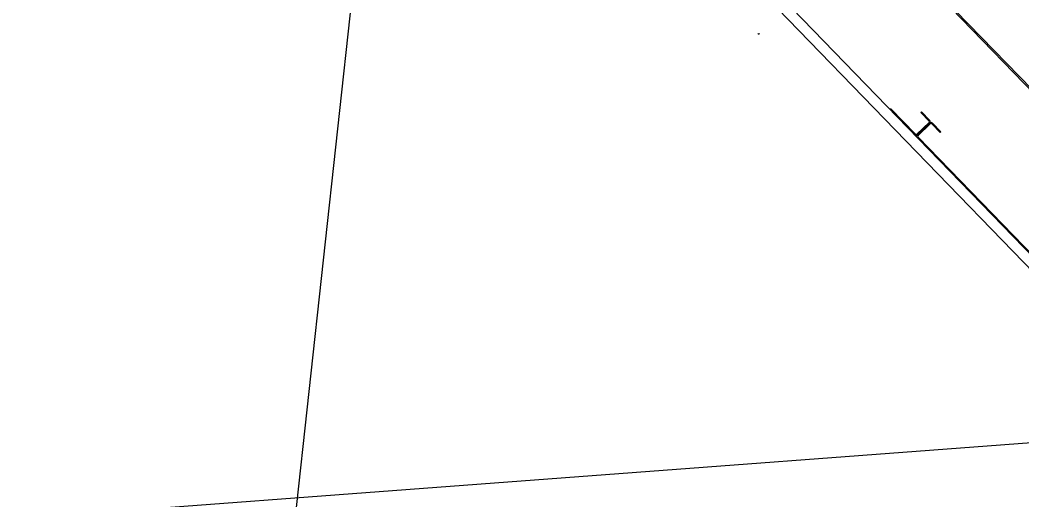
# Model space of a CAD drawing. Extents: x 468143 to 491361, y 1438528 to 1468730.
# Drawn here: x 490339.243 to 490343.96, y 1467627.245 to 1467629.506 of the extents above; entities that cross this region are included whole.
import ezdxf

# ---------------------------------------------------------------- set-up
doc = ezdxf.new("R2010")
doc.units = 0
doc.layers.add('Xreference_dp', color=7, linetype='Continuous')

msp = doc.modelspace()

# ---------------------------------------------------------------- linework, layer by layer
at = {"layer": 'Xreference_dp'}
for p, q in [((490340.6937, 1467632.5924), (490345.5037, 1467627.6224)), ((490340.6937, 1467632.5924), (490345.5037, 1467627.6224)), ((490340.6987, 1467632.5972), (490345.5087, 1467627.6272)), ((490340.6987, 1467632.5972), (490345.5087, 1467627.6272)), ((490340.9762, 1467631.5258), (490344.7995, 1467627.5754)), ((490340.9762, 1467631.5258), (490344.7995, 1467627.5754)), ((490340.0921, 1467623.0751), (490341.0051, 1467631.4252)), ((490340.0921, 1467623.0751), (490341.0051, 1467631.4252)), ((490341.0051, 1467631.4252), (490344.7364, 1467627.5699)), ((490341.0051, 1467631.4252), (490344.7364, 1467627.5699)), ((490343.4581, 1467628.9675), (490343.3407, 1467629.0889)), ((490343.4581, 1467628.9675), (490343.3407, 1467629.0889)), ((490343.4865, 1467629.0735), (490343.4835, 1467629.0705)), ((490343.4865, 1467629.0735), (490343.4835, 1467629.0705)), ((490343.5227, 1467629.03), (490343.4835, 1467629.0705)), ((490343.5227, 1467629.03), (490343.4835, 1467629.0705)), ((490343.5258, 1467629.033), (490343.4865, 1467629.0735)), ((490343.5258, 1467629.033), (490343.4865, 1467629.0735)), ((490343.4651, 1467628.9674), (490343.5226, 1467629.0231)), ((490343.4651, 1467628.9674), (490343.5226, 1467629.0231)), ((490343.5256, 1467629.02), (490343.4681, 1467628.9643)), ((490343.5256, 1467629.02), (490343.4681, 1467628.9643)), ((490343.5285, 1467629.0169), (490343.4711, 1467628.9613)), ((490343.5285, 1467629.0169), (490343.4711, 1467628.9613)), ((490343.5747, 1467628.9762), (490343.5355, 1467629.0168)), ((490343.5747, 1467628.9762), (490343.5355, 1467629.0168)), ((490343.5778, 1467628.9792), (490343.5386, 1467629.0197)), ((490343.5778, 1467628.9792), (490343.5386, 1467629.0197)), ((490344.8026, 1467627.5784), (490343.471, 1467628.9543)), ((490344.8026, 1467627.5784), (490343.471, 1467628.9543)), ((490343.5778, 1467628.9792), (490343.5747, 1467628.9762)), ((490343.5778, 1467628.9792), (490343.5747, 1467628.9762)), ((490344.7364, 1467627.5699), (490336.3528, 1467626.9388)), ((490344.7364, 1467627.5699), (490336.3528, 1467626.9388))]:
    msp.add_line(p, q, dxfattribs=at)
for centre, radius, start, end in [((490342.7206, 1467629.4455), 0.00492, 224.063, 314.0631), ((490342.7206, 1467629.4455), 0.00492, 224.063, 314.0631), ((490343.5191, 1467629.0266), 0.00922, 314.063, 44.063), ((490343.5191, 1467629.0266), 0.00922, 314.063, 44.063), ((490343.5191, 1467629.0266), 0.00492, 314.063, 44.063), ((490343.5191, 1467629.0266), 0.00492, 314.063, 44.063), ((490343.532, 1467629.0133), 0.00922, 44.063, 134.063), ((490343.532, 1467629.0133), 0.00922, 44.063, 134.063), ((490343.532, 1467629.0133), 0.00492, 44.063, 134.063), ((490343.532, 1467629.0133), 0.00492, 44.063, 134.063), ((490343.4617, 1467628.971), 0.00922, 224.063, 314.063), ((490343.4617, 1467628.971), 0.00922, 224.063, 314.063), ((490343.4617, 1467628.971), 0.00492, 224.063, 314.063), ((490343.4617, 1467628.971), 0.00492, 224.063, 314.063), ((490343.4745, 1467628.9577), 0.00922, 134.063, 224.063), ((490343.4745, 1467628.9577), 0.00922, 134.063, 224.063), ((490343.4745, 1467628.9577), 0.00492, 134.063, 224.063), ((490343.4745, 1467628.9577), 0.00492, 134.063, 224.063)]:
    msp.add_arc(centre, radius, start, end, dxfattribs=at)

# ---------------------------------------------------------------- texts
msp.add_text('gov', height=2.8, rotation=314.063, dxfattribs=at).set_placement((490343.6135, 1467633.1557))
msp.add_text('gov', height=2.8, rotation=314.063, dxfattribs=at).set_placement((490343.6135, 1467633.1557))

doc.saveas('drawing.dxf')
